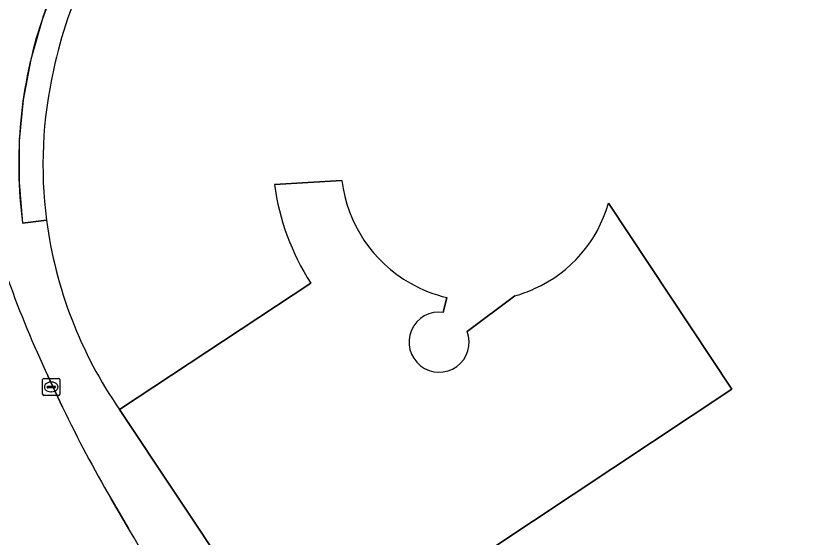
# Model space of a CAD drawing. Extents: x 161087 to 161926, y 382572 to 383873.
# Drawn here: x 161634.97 to 161681.64, y 383186.35 to 383216.69 of the extents above; entities that cross this region are included whole.
import ezdxf

# ---------------------------------------------------------------- set-up
doc = ezdxf.new("R2010")
doc.units = 0
for name, color, linetype in [('IMGEO_Berm_groen', 7, 'Continuous'), ('IMGEO_Kolk', 7, 'Continuous'), ('IMGEO_Pand', 7, 'Continuous'), ('IMGEO_Pand_overbouw', 7, 'Continuous'), ('IMGEO_Rijbaan_lokaal_gesloten', 7, 'Continuous'), ('IMGEO_Terreindeel_open', 7, 'Continuous'), ('IMGEO_Voetpad_open', 7, 'Continuous')]:
    doc.layers.add(name, color=color, linetype=linetype)

msp = doc.modelspace()

# ---------------------------------------------------------------- linework, layer by layer
at = {"layer": 'IMGEO_Berm_groen'}
msp.add_arc((161789.135, 383269.13), 178.227, 205.04176, 210.34256, dxfattribs=at)
at = {"layer": 'IMGEO_Kolk'}
for p, q in [((161636.512, 383194.701), (161636.512, 383195.553)), ((161636.587, 383195.627), (161637.439, 383195.627)), ((161637, 383195.407), (161637.025, 383195.407)), ((161637.513, 383195.553), (161637.513, 383194.701)), ((161636.771, 383195.121), (161636.771, 383195.133)), ((161637.209, 383195.084), (161636.811, 383195.084)), ((161636.814, 383195.17), (161637.212, 383195.17)), ((161637.255, 383195.133), (161637.255, 383195.121)), ((161637.439, 383194.627), (161636.587, 383194.627)), ((161637.023, 383194.847), (161636.998, 383194.847))]:
    msp.add_line(p, q, dxfattribs=at)
for points in [[(161636.512, 383194.701), (161636.512, 383195.553)], [(161636.587, 383195.627), (161637.439, 383195.627)], [(161637.513, 383195.553), (161637.513, 383194.701)], [(161637.439, 383194.627), (161636.587, 383194.627)]]:
    msp.add_lwpolyline(points, dxfattribs=at)
for centre, radius, start, end in [((161636.589, 383195.551), 0.0765, 91.552, 178.448), ((161636.589, 383195.551), 0.0765, 91.552, 178.448), ((161637.437, 383195.551), 0.0765, 1.552, 88.448), ((161637.437, 383195.551), 0.0765, 1.552, 88.448), ((161636.811, 383195.13), 0.0403, 85.8775, 175.7526), ((161636.808, 383195.12), 0.0366, 178.938, 274.7102), ((161637.212, 383195.127), 0.043, 264.8664, 352.4533), ((161637.216, 383195.132), 0.0386, 1.7309, 96.639), ((161636.589, 383194.703), 0.0765, 181.552, 268.448), ((161636.589, 383194.703), 0.0765, 181.552, 268.448), ((161637.437, 383194.703), 0.0765, 271.552, 358.448), ((161637.437, 383194.703), 0.0765, 271.552, 358.448)]:
    msp.add_arc(centre, radius, start, end, dxfattribs=at)
for centre, major_axis, ratio, start_param, end_param in [((161636.999, 383195.127), (-0.387, 0.002), 0.722429, 4.712389, 7.853982), ((161637.024, 383195.127), (-0.39, 0.002), 0.717154, 1.570796, 4.712389)]:
    msp.add_ellipse(centre, major_axis=major_axis, ratio=ratio, start_param=start_param, end_param=end_param, dxfattribs=at)
at = {"layer": 'IMGEO_Pand'}
for points in [[(161669.401, 383205.805), (161676.574, 383195), (161662.743, 383185.804), (161670.153, 383174.616), (161689.629, 383187.504), (161708.053, 383159.684), (161688.566, 383146.812), (161695.983, 383135.611), (161715.493, 383148.548), (161726.678, 383155.965), (161710.744, 383180.016), (161711.689, 383180.192), (161712.397, 383181.203), (161712.15, 383182.422), (161711.09, 383183.135), (161709.925, 383182.908), (161709.383, 383182.092), (161690.522, 383210.528)], [(161649.99, 383206.903), (161653.905, 383207.132)], [(161640.986, 383193.814), (161652.096, 383201.171)], [(161660.01, 383200.325), (161659.799, 383199.465)], [(161661.196, 383198.352), (161663.954, 383200.42)]]:
    msp.add_lwpolyline(points, dxfattribs=at)
for centre, radius, start, end in [((161660.997, 383208.562), 24.372, 139.0806, 168.2033), ((161661.487, 383208.056), 24.958, 167.2942, 187.4583), ((161661.831, 383208.106), 7.986, 187.0043, 240.4599), ((161663.883, 383208.755), 14.016, 187.5914, 212.7564), ((161661.944, 383207.926), 7.753, 294.0363, 344.1191), ((161661.497, 383208.05), 24.968, 187.4428, 214.7634), ((161661.819, 383208.023), 7.908, 240.245, 256.7791), ((161661.854, 383207.839), 7.71, 285.8045, 294.9133), ((161659.561, 383197.733), 1.749, 82.1685, 20.7424)]:
    msp.add_arc(centre, radius, start, end, dxfattribs=at)
at = {"layer": 'IMGEO_Pand_overbouw'}
msp.add_lwpolyline([(161642.581, 383224.526), (161641.505, 383225.457), (161640.217, 383223.833), (161639.063, 383222.112), (161638.051, 383220.304), (161637.186, 383218.42), (161636.475, 383216.474), (161635.823, 383214.171), (161635.381, 383211.818), (161635.153, 383209.436), (161635.14, 383207.042), (161635.344, 383204.657), (161636.74, 383204.816)], dxfattribs=at)
for centre, radius, start, end in [((161660.997, 383208.562), 24.372, 139.0806, 168.2033), ((161661.487, 383208.056), 24.958, 167.2942, 187.4583)]:
    msp.add_arc(centre, radius, start, end, dxfattribs=at)
at = {"layer": 'IMGEO_Rijbaan_lokaal_gesloten'}
for points in [[(161637.671, 383193.951), (161636.819, 383195.77)], [(161641.512, 383186.893), (161640.492, 383188.619)]]:
    msp.add_lwpolyline(points, dxfattribs=at)
for centre, radius, start, end in [((161690.336, 383221.16), 59.234, 193.71676, 205.38086), ((161789.135, 383269.13), 178.227, 205.04176, 210.34256), ((161705.808, 383226.588), 75.55, 205.59397, 210.16996), ((161337.551, 383006.455), 353.483, 29.07417, 30.69431)]:
    msp.add_arc(centre, radius, start, end, dxfattribs=at)
at = {"layer": 'IMGEO_Terreindeel_open'}
for points in [[(161653.905, 383207.132), (161649.99, 383206.903)], [(161676.574, 383195), (161669.401, 383205.805)], [(161652.096, 383201.171), (161640.986, 383193.814), (161647.486, 383184.029), (161650.198, 383179.948), (161651.332, 383178.24), (161651.608, 383178.422), (161653.739, 383179.834), (161654.363, 383180.243), (161656.712, 383181.813), (161657.35, 383182.231), (161662.743, 383185.804), (161676.574, 383195)], [(161659.799, 383199.465), (161660.01, 383200.325)], [(161663.954, 383200.42), (161661.196, 383198.352)]]:
    msp.add_lwpolyline(points, dxfattribs=at)
for centre, radius, start, end in [((161661.831, 383208.106), 7.986, 187.0043, 240.4599), ((161663.883, 383208.755), 14.016, 187.5914, 212.7564), ((161661.944, 383207.926), 7.753, 294.0363, 344.1191), ((161661.819, 383208.023), 7.908, 240.245, 256.7791), ((161661.854, 383207.839), 7.71, 285.8045, 294.9133), ((161659.561, 383197.733), 1.749, 82.1685, 20.7424)]:
    msp.add_arc(centre, radius, start, end, dxfattribs=at)
at = {"layer": 'IMGEO_Voetpad_open'}
for points in [[(161635.344, 383204.657), (161636.74, 383204.816)], [(161636.74, 383204.816), (161635.344, 383204.657)], [(161636.819, 383195.77), (161637.671, 383193.951)], [(161657.792, 383167.679), (161656.151, 383170.096), (161655.544, 383171.013), (161655.145, 383170.732), (161654.341, 383170.463), (161653.475, 383170.621), (161652.835, 383171.191), (161652.547, 383172.012), (161652.787, 383172.958), (161653.34, 383173.565), (161653.691, 383173.799), (161653.153, 383174.673), (161651.537, 383177.107), (161650.955, 383177.993), (161651.332, 383178.24), (161650.198, 383179.948), (161649.449, 383179.45), (161646.738, 383183.532), (161647.486, 383184.029), (161640.986, 383193.814)], [(161640.492, 383188.619), (161641.512, 383186.893)]]:
    msp.add_lwpolyline(points, dxfattribs=at)
for centre, radius, start, end in [((161660.997, 383208.562), 24.372, 139.0806, 168.2033), ((161660.968, 383208.629), 25.719, 158.3669, 162.2412), ((161660.968, 383208.629), 25.719, 158.3669, 162.2412), ((161661.645, 383208.102), 26.526, 161.6028, 187.463), ((161661.645, 383208.102), 26.526, 161.6028, 187.463), ((161661.487, 383208.056), 24.958, 167.2942, 187.4583), ((161690.336, 383221.16), 59.234, 193.71676, 205.38086), ((161661.497, 383208.05), 24.968, 187.4428, 214.7634), ((161705.808, 383226.588), 75.55, 205.59397, 210.16996), ((161337.551, 383006.455), 353.483, 29.07417, 30.69431)]:
    msp.add_arc(centre, radius, start, end, dxfattribs=at)

doc.saveas('drawing.dxf')
